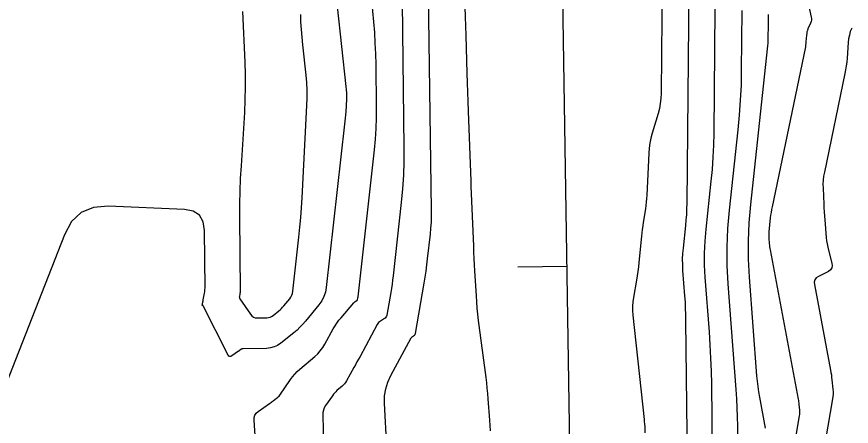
# Model space of a CAD drawing. Extents: x 1768942 to 1774819, y 723037 to 732099.
# Drawn here: x 1770759.9 to 1770861.8, y 724417.7 to 724467.7 of the extents above; entities that cross this region are included whole.
import ezdxf

# ---------------------------------------------------------------- set-up
doc = ezdxf.new("R2010")
doc.units = 0
doc.layers.add('R_Contours', color=7, linetype='Continuous')
doc.layers.add('R_Horz Alg', color=7, linetype='Continuous')

msp = doc.modelspace()

# ---------------------------------------------------------------- linework, layer by layer
at = {"layer": 'R_Contours'}
for points in [[(1770838.8, 724486.27), (1770838.55, 724458.38), (1770838.52, 724457.75), (1770838.45, 724457.14), (1770838.34, 724456.52), (1770838.18, 724455.92), (1770837.46, 724453.51), (1770837.3, 724452.9), (1770837.18, 724452.29), (1770837.09, 724451.67), (1770837.04, 724451.05), (1770836.8, 724445.94), (1770836.78, 724445.52), (1770836.74, 724445.1), (1770836.69, 724444.68), (1770836.63, 724444.26), (1770836.37, 724442.59), (1770836.3, 724442.17), (1770836.25, 724441.75), (1770836.19, 724441.33), (1770836.15, 724440.91), (1770835.83, 724437.7), (1770835.77, 724437.17), (1770835.7, 724436.63), (1770835.62, 724436.1), (1770835.54, 724435.56), (1770835.18, 724433.43), (1770835.11, 724432.9), (1770835.07, 724432.37), (1770835.07, 724431.83), (1770835.11, 724431.29), (1770836.47, 724418.54), (1770836.48, 724418.48), (1770836.48, 724418.42), (1770836.49, 724418.36), (1770836.5, 724418.3), (1770836.52, 724417.97), (1770836.53, 724417.95), (1770836.53, 724417.93), (1770836.53, 724417.91), (1770836.54, 724417.88), (1770836.56, 724417.8), (1770836.57, 724417.77), (1770836.57, 724417.75), (1770836.57, 724417.73), (1770836.57, 724417.71), (1770836.58, 724416.89)], [(1770842, 724480.04), (1770841.68, 724444.95), (1770841.67, 724444.26), (1770841.64, 724443.58), (1770841.59, 724442.89), (1770841.52, 724442.21), (1770841.23, 724439.48), (1770841.17, 724438.79), (1770841.14, 724438.11), (1770841.15, 724437.42), (1770841.18, 724436.74), (1770841.42, 724433.62), (1770841.47, 724432.87), (1770841.5, 724432.12), (1770841.53, 724431.37), (1770841.55, 724430.62), (1770841.95, 724396.23)], [(1770805.04, 724415.15), (1770804.77, 724420.53), (1770804.78, 724421.41), (1770804.92, 724422.26), (1770805.17, 724423.09), (1770805.53, 724423.89), (1770808.03, 724428.5), (1770808.06, 724428.56), (1770808.1, 724428.61), (1770808.14, 724428.65), (1770808.2, 724428.69), (1770808.42, 724428.82), (1770808.47, 724428.86), (1770808.5, 724428.9), (1770808.53, 724428.96), (1770808.55, 724429.02), (1770809.61, 724435.18), (1770809.73, 724435.92), (1770809.85, 724436.67), (1770809.95, 724437.41), (1770810.04, 724438.16), (1770810.37, 724441.16), (1770810.44, 724441.9), (1770810.49, 724442.65), (1770810.52, 724443.41), (1770810.52, 724444.16), (1770810.04, 724479.31)], [(1770789.44, 724409.6), (1770788.84, 724418.47), (1770788.86, 724418.78), (1770788.95, 724419.06), (1770789.1, 724419.3), (1770789.34, 724419.51), (1770790.73, 724420.49), (1770790.84, 724420.57), (1770790.95, 724420.65), (1770791.05, 724420.73), (1770791.16, 724420.81), (1770791.6, 724421.13), (1770791.7, 724421.21), (1770791.8, 724421.3), (1770791.89, 724421.4), (1770791.97, 724421.51), (1770793.27, 724423.41), (1770793.52, 724423.76), (1770793.8, 724424.08), (1770794.09, 724424.39), (1770794.41, 724424.68), (1770796.25, 724426.23), (1770796.61, 724426.57), (1770796.93, 724426.93), (1770797.22, 724427.32), (1770797.48, 724427.74), (1770798.51, 724429.6), (1770798.73, 724429.96), (1770798.96, 724430.31), (1770799.2, 724430.65), (1770799.47, 724430.97), (1770801.04, 724432.8), (1770801.08, 724432.84), (1770801.12, 724432.88), (1770801.16, 724432.91), (1770801.2, 724432.94), (1770801.41, 724433.07), (1770801.44, 724433.09), (1770801.47, 724433.12), (1770801.48, 724433.15), (1770801.49, 724433.19), (1770801.52, 724433.35), (1770801.53, 724433.39), (1770801.53, 724433.43), (1770801.54, 724433.47), (1770801.54, 724433.51), (1770803.55, 724451.47), (1770803.68, 724452.77), (1770803.76, 724454.07), (1770803.81, 724455.37), (1770803.81, 724456.67), (1770803.74, 724461.89), (1770803.71, 724463.19), (1770803.65, 724464.49), (1770803.57, 724465.79), (1770803.46, 724467.09), (1770802.38, 724478.89)], [(1770798.46, 724473.92), (1770800.06, 724459.21), (1770800.1, 724458.82), (1770800.12, 724458.44), (1770800.12, 724458.06), (1770800.11, 724457.67), (1770800.03, 724456.13), (1770800.01, 724455.75), (1770799.98, 724455.36), (1770799.94, 724454.98), (1770799.9, 724454.59), (1770797.65, 724434.66), (1770797.55, 724434.09), (1770797.36, 724433.54), (1770797.1, 724433.03), (1770796.76, 724432.55), (1770795.13, 724430.54), (1770794.8, 724430.16), (1770794.45, 724429.8), (1770794.09, 724429.45), (1770793.7, 724429.13), (1770792.11, 724427.86), (1770791.71, 724427.58), (1770791.28, 724427.39), (1770790.83, 724427.27), (1770790.35, 724427.22), (1770787.49, 724427.18), (1770787.43, 724427.18), (1770787.38, 724427.17), (1770787.34, 724427.15), (1770787.29, 724427.12), (1770787.12, 724426.99), (1770787.08, 724426.96), (1770787.03, 724426.93), (1770786.99, 724426.9), (1770786.95, 724426.87), (1770786.13, 724426.29), (1770785.99, 724426.22), (1770785.87, 724426.21), (1770785.76, 724426.28), (1770785.67, 724426.41), (1770782.64, 724432.42), (1770782.63, 724432.44), (1770782.62, 724432.45), (1770782.6, 724432.45), (1770782.59, 724432.45), (1770782.52, 724432.44), (1770782.51, 724432.44), (1770782.5, 724432.45), (1770782.5, 724432.45), (1770782.5, 724432.47), (1770782.58, 724432.86), (1770782.59, 724432.93), (1770782.61, 724433), (1770782.62, 724433.08), (1770782.63, 724433.15), (1770782.79, 724433.95), (1770782.81, 724434.11), (1770782.83, 724434.27), (1770782.84, 724434.43), (1770782.85, 724434.59), (1770782.8, 724441.61), (1770782.64, 724442.69), (1770782.17, 724443.48), (1770781.41, 724443.97), (1770780.33, 724444.17), (1770771.03, 724444.59), (1770769.22, 724444.44), (1770767.73, 724443.81), (1770766.55, 724442.7), (1770765.68, 724441.11), (1770758.54, 724422.8)], [(1770844.92, 724406.17), (1770844.73, 724422.83), (1770844.69, 724424.43), (1770844.64, 724426.04), (1770844.56, 724427.64), (1770844.45, 724429.25), (1770843.95, 724435.93), (1770843.87, 724437.39), (1770843.86, 724438.86), (1770843.92, 724440.32), (1770844.04, 724441.78), (1770844.67, 724447.63), (1770844.81, 724449.09), (1770844.92, 724450.56), (1770844.99, 724452.03), (1770845.02, 724453.5), (1770845.2, 724473.82)], [(1770806.91, 724469.49), (1770807.15, 724451.71), (1770807.14, 724450.03), (1770807.09, 724448.36), (1770806.98, 724446.7), (1770806.82, 724445.03), (1770805.82, 724436.07), (1770805.76, 724435.56), (1770805.69, 724435.05), (1770805.61, 724434.54), (1770805.53, 724434.03), (1770805.05, 724431.28), (1770805.02, 724431.15), (1770804.95, 724431.03), (1770804.87, 724430.93), (1770804.76, 724430.85), (1770804.27, 724430.55), (1770804.16, 724430.47), (1770804.05, 724430.37), (1770803.97, 724430.26), (1770803.89, 724430.15), (1770801.78, 724426.24), (1770801.6, 724425.9), (1770801.41, 724425.57), (1770801.23, 724425.23), (1770801.04, 724424.89), (1770800.13, 724423.25), (1770800.02, 724423.07), (1770799.89, 724422.9), (1770799.76, 724422.75), (1770799.6, 724422.61), (1770798.96, 724422.06), (1770798.81, 724421.92), (1770798.66, 724421.77), (1770798.53, 724421.61), (1770798.4, 724421.44), (1770797.57, 724420.23), (1770797.42, 724419.96), (1770797.31, 724419.68), (1770797.25, 724419.39), (1770797.23, 724419.08), (1770797.32, 724415.48)], [(1770817.7, 724417.15), (1770817.68, 724417.81), (1770817.64, 724418.46), (1770817.44, 724421.07), (1770817.39, 724421.72), (1770817.32, 724422.37), (1770817.25, 724423.02), (1770817.17, 724423.67), (1770816.27, 724430.63), (1770816.18, 724431.38), (1770816.1, 724432.14), (1770816.04, 724432.89), (1770815.99, 724433.65), (1770815.81, 724436.68), (1770815.76, 724437.44), (1770815.72, 724438.19), (1770815.69, 724438.95), (1770815.66, 724439.71), (1770815.37, 724447.02), (1770815.37, 724447.07), (1770815.37, 724447.13), (1770815.37, 724447.18), (1770815.36, 724447.23), (1770815.35, 724447.44), (1770815.35, 724447.49), (1770815.35, 724447.54), (1770815.35, 724447.59), (1770815.35, 724447.65), (1770815.02, 724456.21), (1770814.97, 724457.36), (1770814.93, 724458.52), (1770814.9, 724459.67), (1770814.87, 724460.82), (1770814.75, 724465.43), (1770814.72, 724466.58), (1770814.68, 724467.73), (1770814.64, 724468.88)], [(1770856.47, 724469.55), (1770856.88, 724467.69), (1770856.9, 724467.5), (1770856.9, 724467.32), (1770856.87, 724467.13), (1770856.8, 724466.95), (1770856.49, 724466.24), (1770856.42, 724466.06), (1770856.36, 724465.88), (1770856.33, 724465.69), (1770856.3, 724465.49), (1770856.24, 724464.66), (1770856.23, 724464.45), (1770856.2, 724464.25), (1770856.17, 724464.05), (1770856.13, 724463.84), (1770852.1, 724444.5), (1770852.04, 724444.17), (1770851.98, 724443.83), (1770851.93, 724443.49), (1770851.89, 724443.15), (1770851.71, 724441.47), (1770851.69, 724441.29), (1770851.69, 724441.1), (1770851.69, 724440.92), (1770851.7, 724440.73), (1770851.75, 724439.99), (1770851.77, 724439.81), (1770851.79, 724439.62), (1770851.82, 724439.44), (1770851.85, 724439.26), (1770855.28, 724421.02), (1770855.31, 724420.85), (1770855.33, 724420.68), (1770855.36, 724420.51), (1770855.38, 724420.35), (1770855.45, 724419.67), (1770855.46, 724419.5), (1770855.46, 724419.33), (1770855.45, 724419.16), (1770855.43, 724418.99), (1770854.92, 724416.09)], [(1770787.42, 724468.36), (1770787.71, 724462.2), (1770787.76, 724460.66), (1770787.77, 724459.12), (1770787.73, 724457.58), (1770787.66, 724456.04), (1770787.25, 724449.53), (1770787.16, 724447.98), (1770787.1, 724446.43), (1770787.07, 724444.88), (1770787.07, 724443.33), (1770787.13, 724434.18), (1770787.13, 724434.1), (1770787.13, 724434.02), (1770787.12, 724433.95), (1770787.11, 724433.87), (1770787.05, 724433.56), (1770787.04, 724433.49), (1770787.05, 724433.42), (1770787.07, 724433.35), (1770787.11, 724433.28), (1770788.4, 724431.38), (1770788.56, 724431.18), (1770788.76, 724431.05), (1770788.98, 724430.97), (1770789.23, 724430.94), (1770790.39, 724430.96), (1770790.6, 724430.98), (1770790.8, 724431.03), (1770790.99, 724431.12), (1770791.17, 724431.24), (1770791.85, 724431.79), (1770792.02, 724431.93), (1770792.18, 724432.08), (1770792.33, 724432.24), (1770792.47, 724432.4), (1770793.19, 724433.27), (1770793.33, 724433.48), (1770793.45, 724433.71), (1770793.53, 724433.94), (1770793.57, 724434.2), (1770794.32, 724440.82), (1770794.45, 724442.01), (1770794.55, 724443.2), (1770794.64, 724444.39), (1770794.71, 724445.59), (1770795.3, 724456.89), (1770795.33, 724457.82), (1770795.32, 724458.75), (1770795.27, 724459.68), (1770795.19, 724460.6), (1770794.79, 724464.3), (1770794.7, 724465.23), (1770794.62, 724466.16), (1770794.57, 724467.09), (1770794.54, 724468.02)], [(1770848.41, 724468.48), (1770848.34, 724461.18), (1770848.31, 724459.36), (1770848.22, 724457.54), (1770848.09, 724455.72), (1770847.92, 724453.91), (1770846.86, 724444.09), (1770846.67, 724441.85), (1770846.58, 724439.6), (1770846.59, 724437.36), (1770846.71, 724435.11), (1770847.68, 724422.18), (1770847.76, 724421.07), (1770847.81, 724419.96), (1770847.85, 724418.85), (1770847.87, 724417.73), (1770847.93, 724413.27)], [(1770851.31, 724417.48), (1770850.6, 724421.26), (1770850.49, 724421.91), (1770850.39, 724422.56), (1770850.32, 724423.21), (1770850.26, 724423.86), (1770849.36, 724435.9), (1770849.24, 724438.13), (1770849.22, 724440.35), (1770849.31, 724442.57), (1770849.5, 724444.79), (1770851.56, 724463.82), (1770851.59, 724464.17), (1770851.62, 724464.52), (1770851.63, 724464.87), (1770851.64, 724465.22), (1770851.65, 724466.62), (1770851.65, 724466.97), (1770851.66, 724467.32), (1770851.66, 724467.67), (1770851.66, 724468.02)], [(1770861.83, 724466.32), (1770861.66, 724465.91), (1770861.54, 724465.48), (1770861.45, 724465.04), (1770861.4, 724464.6), (1770861.26, 724462.66), (1770861.22, 724462.19), (1770861.16, 724461.72), (1770861.08, 724461.25), (1770861, 724460.78), (1770858.49, 724448.73), (1770858.4, 724448.25), (1770858.35, 724447.77), (1770858.32, 724447.29), (1770858.33, 724446.8), (1770858.41, 724444.85), (1770858.43, 724444.37), (1770858.46, 724443.88), (1770858.49, 724443.39), (1770858.53, 724442.91), (1770858.72, 724440.75), (1770858.77, 724440.36), (1770858.83, 724439.98), (1770858.9, 724439.6), (1770858.99, 724439.22), (1770859.42, 724437.62), (1770859.46, 724437.31), (1770859.41, 724437.04), (1770859.25, 724436.82), (1770858.99, 724436.63), (1770857.76, 724436), (1770857.5, 724435.82), (1770857.34, 724435.59), (1770857.26, 724435.32), (1770857.28, 724435.01), (1770859.24, 724424.56), (1770859.29, 724424.27), (1770859.34, 724423.98), (1770859.38, 724423.68), (1770859.41, 724423.39), (1770859.54, 724422.22), (1770859.56, 724421.93), (1770859.56, 724421.64), (1770859.54, 724421.35), (1770859.5, 724421.06), (1770858.63, 724416.04)]]:
    msp.add_lwpolyline(points, dxfattribs=at)
at = {"layer": 'R_Horz Alg'}
msp.add_line((1770830.14, 724237.3), (1770821.12, 724822.68), dxfattribs=at)
msp.add_line((1770830.14, 724237.3), (1770821.12, 724822.68), dxfattribs=at)
msp.add_lwpolyline([(1770821.06, 724437.18), (1770827.06, 724437.28)], dxfattribs=at)

doc.saveas('drawing.dxf')
